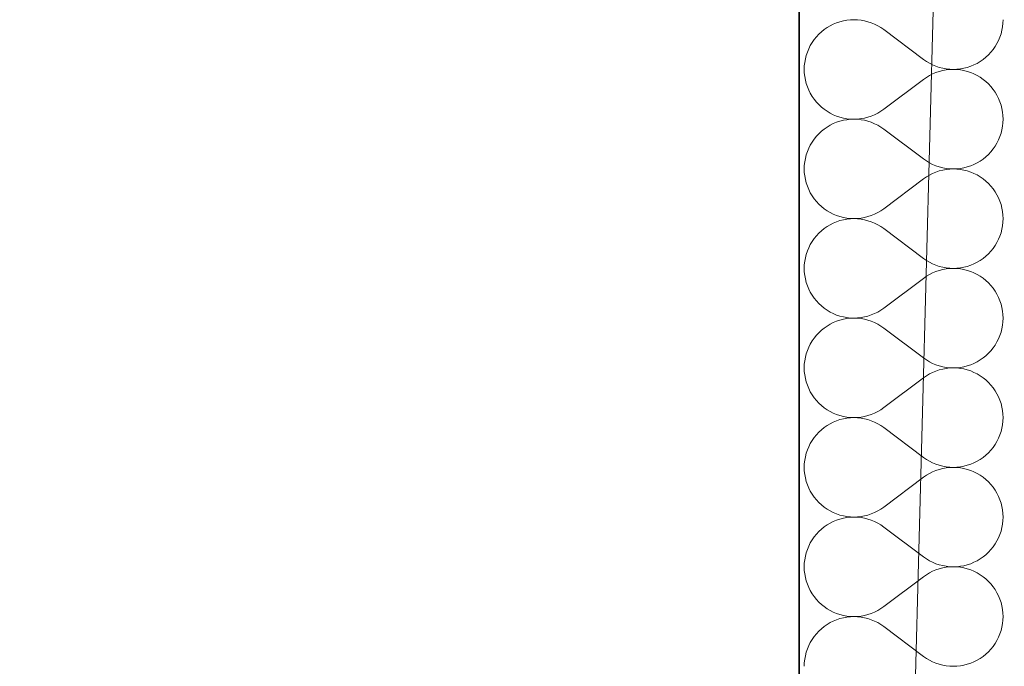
# Model space of a CAD drawing. Header units: millimetres. Extents: x -148444 to 51443, y -4810 to 453290.
# Tile 440 of 551: x 6290 to 7045, y 357952 to 358447. Entities that reach past the tile are written whole.
import ezdxf

# ---------------------------------------------------------------- set-up
doc = ezdxf.new("R2010")
doc.units = ezdxf.units.MM
doc.layers.add('- A - ocieplenie', color=8, linetype='Continuous')
doc.layers.add('Konstrukcja - Stropy', color=8, linetype='Continuous')

# ---------------------------------------------------------------- blocks, each defined once
blk = doc.blocks.new('*X28')
at = {"layer": '- A - ocieplenie', "linetype": 'Continuous', "lineweight": 13, "ltscale": 100}
for p, q in [((19808.67, 385879.51), (19806.09, 385878.65)), ((19811.31, 385880.18), (19808.67, 385879.51)), ((19813.98, 385880.66), (19811.31, 385880.18)), ((19816.69, 385880.95), (19813.98, 385880.66)), ((19819.41, 385881.05), (19816.69, 385880.95)), ((19822.13, 385880.95), (19819.41, 385881.05)), ((19824.83, 385880.66), (19822.13, 385880.95)), ((19827.51, 385880.17), (19824.83, 385880.66)), ((19830.14, 385879.5), (19827.51, 385880.17)), ((19832.72, 385878.64), (19830.14, 385879.5)), ((19933.57, 385878.33), (19933.67, 385881.05)), ((19796.56, 385873.46), (19794.45, 385871.75)), ((19798.8, 385875.01), (19796.56, 385873.46)), ((19801.14, 385876.4), (19798.8, 385875.01)), ((19803.57, 385877.61), (19801.14, 385876.4)), ((19806.09, 385878.65), (19803.57, 385877.61)), ((19835.24, 385877.59), (19832.72, 385878.64)), ((19837.67, 385876.37), (19835.24, 385877.59)), ((19840.01, 385874.98), (19837.67, 385876.37)), ((19842.24, 385873.43), (19840.01, 385874.98)), ((19872.72, 385850.57), (19842.24, 385873.43)), ((19932.12, 385870.31), (19932.8, 385872.95)), ((19932.8, 385872.95), (19933.28, 385875.62)), ((19933.28, 385875.62), (19933.57, 385878.33)), ((19788.89, 385865.79), (19787.34, 385863.56)), ((19790.6, 385867.91), (19788.89, 385865.79)), ((19792.45, 385869.9), (19790.6, 385867.91)), ((19794.45, 385871.75), (19792.45, 385869.9)), ((19929, 385862.78), (19930.22, 385865.22)), ((19930.22, 385865.22), (19931.26, 385867.73)), ((19931.26, 385867.73), (19932.12, 385870.31)), ((19784.73, 385858.78), (19783.69, 385856.27)), ((19785.95, 385861.22), (19784.73, 385858.78)), ((19787.34, 385863.56), (19785.95, 385861.22)), ((19924.36, 385856.09), (19926.06, 385858.21)), ((19926.06, 385858.21), (19927.62, 385860.45)), ((19927.62, 385860.45), (19929, 385862.78)), ((19782.16, 385851.05), (19781.68, 385848.38)), ((19782.83, 385853.69), (19782.16, 385851.05)), ((19783.69, 385856.27), (19782.83, 385853.69)), ((19872.72, 385850.57), (19874.95, 385849.02)), ((19916.16, 385848.99), (19918.39, 385850.54)), ((19918.39, 385850.54), (19920.51, 385852.25)), ((19920.51, 385852.25), (19922.5, 385854.1)), ((19922.5, 385854.1), (19924.36, 385856.09)), ((19781.38, 385845.67), (19781.29, 385842.95)), ((19781.29, 385842.95), (19781.38, 385840.23)), ((19781.68, 385848.38), (19781.38, 385845.67)), ((19874.95, 385849.02), (19877.29, 385847.63)), ((19877.29, 385847.63), (19879.72, 385846.41)), ((19879.72, 385846.41), (19882.23, 385845.37)), ((19882.23, 385845.37), (19884.81, 385844.5)), ((19884.81, 385844.5), (19887.45, 385843.83)), ((19887.45, 385842.08), (19884.81, 385841.4)), ((19887.45, 385843.83), (19890.13, 385843.34)), ((19890.13, 385842.56), (19887.45, 385842.08)), ((19890.13, 385843.34), (19892.83, 385843.05)), ((19892.83, 385842.85), (19890.13, 385842.56)), ((19892.83, 385843.05), (19895.55, 385842.95)), ((19895.55, 385842.95), (19892.83, 385842.85)), ((19895.55, 385842.95), (19898.27, 385843.05)), ((19898.27, 385842.86), (19895.55, 385842.95)), ((19898.27, 385843.05), (19900.97, 385843.34)), ((19900.97, 385842.57), (19898.27, 385842.86)), ((19900.97, 385843.34), (19903.65, 385843.82)), ((19903.65, 385842.09), (19900.97, 385842.57)), ((19903.65, 385843.82), (19906.29, 385844.49)), ((19906.29, 385841.42), (19903.65, 385842.09)), ((19906.29, 385844.49), (19908.87, 385845.35)), ((19908.87, 385845.35), (19911.38, 385846.39)), ((19911.38, 385846.39), (19913.82, 385847.61)), ((19913.82, 385847.61), (19916.16, 385848.99)), ((19781.38, 385840.23), (19781.68, 385837.53)), ((19781.68, 385837.53), (19782.16, 385834.85)), ((19782.16, 385834.85), (19782.83, 385832.22)), ((19872.72, 385835.33), (19842.24, 385812.48)), ((19874.95, 385836.89), (19872.72, 385835.33)), ((19877.29, 385838.28), (19874.95, 385836.89)), ((19879.72, 385839.5), (19877.29, 385838.28)), ((19882.23, 385840.54), (19879.72, 385839.5)), ((19884.81, 385841.4), (19882.23, 385840.54)), ((19908.87, 385840.56), (19906.29, 385841.42)), ((19911.38, 385839.52), (19908.87, 385840.56)), ((19913.82, 385838.3), (19911.38, 385839.52)), ((19916.16, 385836.91), (19913.82, 385838.3)), ((19918.39, 385835.36), (19916.16, 385836.91)), ((19920.51, 385833.66), (19918.39, 385835.36)), ((19782.83, 385832.22), (19783.69, 385829.64)), ((19783.69, 385829.64), (19784.73, 385827.12)), ((19784.73, 385827.12), (19785.95, 385824.69)), ((19922.5, 385831.8), (19920.51, 385833.66)), ((19924.36, 385829.81), (19922.5, 385831.8)), ((19926.06, 385827.7), (19924.36, 385829.81)), ((19927.62, 385825.46), (19926.06, 385827.7)), ((19785.95, 385824.69), (19787.34, 385822.35)), ((19787.34, 385822.35), (19788.89, 385820.12)), ((19788.89, 385820.12), (19790.6, 385818)), ((19929, 385823.12), (19927.62, 385825.46)), ((19930.22, 385820.69), (19929, 385823.12)), ((19931.26, 385818.18), (19930.22, 385820.69)), ((19790.6, 385818), (19792.45, 385816.01)), ((19792.45, 385816.01), (19794.45, 385814.15)), ((19794.45, 385814.15), (19796.56, 385812.45)), ((19796.56, 385812.45), (19798.8, 385810.9)), ((19840.01, 385810.92), (19842.24, 385812.48)), ((19932.12, 385815.6), (19931.26, 385818.18)), ((19932.8, 385812.96), (19932.12, 385815.6)), ((19933.28, 385810.28), (19932.8, 385812.96)), ((19798.8, 385810.9), (19801.14, 385809.51)), ((19801.14, 385809.51), (19803.57, 385808.29)), ((19803.57, 385808.29), (19806.09, 385807.25)), ((19806.09, 385807.25), (19808.67, 385806.4)), ((19808.67, 385806.4), (19811.31, 385805.72)), ((19811.31, 385805.72), (19813.98, 385805.24)), ((19813.98, 385804.47), (19811.31, 385803.99)), ((19813.98, 385805.24), (19816.69, 385804.95)), ((19816.69, 385804.76), (19813.98, 385804.47)), ((19816.69, 385804.95), (19819.41, 385804.86)), ((19819.41, 385804.86), (19816.69, 385804.76)), ((19819.41, 385804.86), (19822.13, 385804.96)), ((19822.13, 385804.76), (19819.41, 385804.86)), ((19822.13, 385804.96), (19824.83, 385805.25)), ((19824.83, 385804.47), (19822.13, 385804.76)), ((19824.83, 385805.25), (19827.51, 385805.73)), ((19827.51, 385803.98), (19824.83, 385804.47)), ((19827.51, 385805.73), (19830.14, 385806.41)), ((19830.14, 385806.41), (19832.72, 385807.27)), ((19832.72, 385807.27), (19835.24, 385808.31)), ((19835.24, 385808.31), (19837.67, 385809.53)), ((19837.67, 385809.53), (19840.01, 385810.92)), ((19933.57, 385807.58), (19933.28, 385810.28)), ((19933.67, 385804.86), (19933.57, 385807.58)), ((19933.57, 385802.14), (19933.67, 385804.86)), ((19796.56, 385797.27), (19794.45, 385795.56)), ((19798.8, 385798.82), (19796.56, 385797.27)), ((19801.14, 385800.21), (19798.8, 385798.82)), ((19803.57, 385801.42), (19801.14, 385800.21)), ((19806.09, 385802.46), (19803.57, 385801.42)), ((19808.67, 385803.32), (19806.09, 385802.46)), ((19811.31, 385803.99), (19808.67, 385803.32)), ((19830.14, 385803.31), (19827.51, 385803.98)), ((19832.72, 385802.45), (19830.14, 385803.31)), ((19835.24, 385801.4), (19832.72, 385802.45)), ((19837.67, 385800.18), (19835.24, 385801.4)), ((19840.01, 385798.79), (19837.67, 385800.18)), ((19842.24, 385797.24), (19840.01, 385798.79)), ((19872.72, 385774.38), (19842.24, 385797.24)), ((19932.12, 385794.12), (19932.8, 385796.76)), ((19932.8, 385796.76), (19933.28, 385799.43)), ((19933.28, 385799.43), (19933.57, 385802.14)), ((19788.89, 385789.6), (19787.34, 385787.37)), ((19790.6, 385791.72), (19788.89, 385789.6)), ((19792.45, 385793.71), (19790.6, 385791.72)), ((19794.45, 385795.56), (19792.45, 385793.71)), ((19929, 385786.59), (19930.22, 385789.03)), ((19930.22, 385789.03), (19931.26, 385791.54)), ((19931.26, 385791.54), (19932.12, 385794.12)), ((19784.73, 385782.59), (19783.69, 385780.08)), ((19785.95, 385785.03), (19784.73, 385782.59)), ((19787.34, 385787.37), (19785.95, 385785.03)), ((19924.36, 385779.9), (19926.06, 385782.02)), ((19926.06, 385782.02), (19927.62, 385784.25)), ((19927.62, 385784.25), (19929, 385786.59)), ((19782.16, 385774.86), (19781.68, 385772.19)), ((19782.83, 385777.5), (19782.16, 385774.86)), ((19783.69, 385780.08), (19782.83, 385777.5)), ((19872.72, 385774.38), (19874.95, 385772.83)), ((19916.16, 385772.8), (19918.39, 385774.35)), ((19918.39, 385774.35), (19920.51, 385776.06)), ((19920.51, 385776.06), (19922.5, 385777.91)), ((19922.5, 385777.91), (19924.36, 385779.9)), ((19781.38, 385769.48), (19781.29, 385766.76)), ((19781.29, 385766.76), (19781.38, 385764.04)), ((19781.68, 385772.19), (19781.38, 385769.48)), ((19874.95, 385772.83), (19877.29, 385771.44)), ((19877.29, 385771.44), (19879.72, 385770.22)), ((19879.72, 385770.22), (19882.23, 385769.18)), ((19882.23, 385769.18), (19884.81, 385768.31)), ((19884.81, 385768.31), (19887.45, 385767.64)), ((19887.45, 385767.64), (19890.13, 385767.15)), ((19890.13, 385766.37), (19887.45, 385765.89)), ((19890.13, 385767.15), (19892.83, 385766.86)), ((19892.83, 385766.66), (19890.13, 385766.37)), ((19892.83, 385766.86), (19895.55, 385766.76)), ((19895.55, 385766.76), (19892.83, 385766.66)), ((19895.55, 385766.76), (19898.27, 385766.86)), ((19898.27, 385766.67), (19895.55, 385766.76)), ((19898.27, 385766.86), (19900.97, 385767.15)), ((19900.97, 385766.38), (19898.27, 385766.67)), ((19900.97, 385767.15), (19903.65, 385767.63)), ((19903.65, 385765.9), (19900.97, 385766.38)), ((19903.65, 385767.63), (19906.29, 385768.3)), ((19906.29, 385768.3), (19908.87, 385769.16)), ((19908.87, 385769.16), (19911.38, 385770.2)), ((19911.38, 385770.2), (19913.82, 385771.41)), ((19913.82, 385771.41), (19916.16, 385772.8)), ((19781.38, 385764.04), (19781.68, 385761.34)), ((19781.68, 385761.34), (19782.16, 385758.66)), ((19872.72, 385759.14), (19842.24, 385736.29)), ((19874.95, 385760.7), (19872.72, 385759.14)), ((19877.29, 385762.09), (19874.95, 385760.7)), ((19879.72, 385763.31), (19877.29, 385762.09)), ((19882.23, 385764.35), (19879.72, 385763.31)), ((19884.81, 385765.21), (19882.23, 385764.35)), ((19887.45, 385765.89), (19884.81, 385765.21)), ((19906.29, 385765.23), (19903.65, 385765.9)), ((19908.87, 385764.37), (19906.29, 385765.23)), ((19911.38, 385763.33), (19908.87, 385764.37)), ((19913.82, 385762.11), (19911.38, 385763.33)), ((19916.16, 385760.72), (19913.82, 385762.11)), ((19918.39, 385759.17), (19916.16, 385760.72)), ((19920.51, 385757.47), (19918.39, 385759.17)), ((19782.16, 385758.66), (19782.83, 385756.03)), ((19782.83, 385756.03), (19783.69, 385753.44)), ((19783.69, 385753.44), (19784.73, 385750.93)), ((19922.5, 385755.61), (19920.51, 385757.47)), ((19924.36, 385753.62), (19922.5, 385755.61)), ((19926.06, 385751.51), (19924.36, 385753.62)), ((19927.62, 385749.27), (19926.06, 385751.51)), ((19784.73, 385750.93), (19785.95, 385748.5)), ((19785.95, 385748.5), (19787.34, 385746.16)), ((19787.34, 385746.16), (19788.89, 385743.93)), ((19788.89, 385743.93), (19790.6, 385741.81)), ((19929, 385746.93), (19927.62, 385749.27)), ((19930.22, 385744.5), (19929, 385746.93)), ((19931.26, 385741.99), (19930.22, 385744.5)), ((19790.6, 385741.81), (19792.45, 385739.82)), ((19792.45, 385739.82), (19794.45, 385737.96)), ((19794.45, 385737.96), (19796.56, 385736.26)), ((19796.56, 385736.26), (19798.8, 385734.71)), ((19840.01, 385734.73), (19842.24, 385736.29)), ((19932.12, 385739.4), (19931.26, 385741.99)), ((19932.8, 385736.77), (19932.12, 385739.4)), ((19933.28, 385734.09), (19932.8, 385736.77)), ((19798.8, 385734.71), (19801.14, 385733.32)), ((19801.14, 385733.32), (19803.57, 385732.1)), ((19803.57, 385732.1), (19806.09, 385731.06)), ((19806.09, 385731.06), (19808.67, 385730.21)), ((19808.67, 385730.21), (19811.31, 385729.53)), ((19811.31, 385729.53), (19813.98, 385729.05)), ((19813.98, 385729.05), (19816.69, 385728.76)), ((19816.69, 385728.57), (19813.98, 385728.28)), ((19816.69, 385728.76), (19819.41, 385728.67)), ((19819.41, 385728.67), (19816.69, 385728.57)), ((19819.41, 385728.67), (19822.13, 385728.77)), ((19822.13, 385728.57), (19819.41, 385728.67)), ((19822.13, 385728.77), (19824.83, 385729.06)), ((19824.83, 385728.28), (19822.13, 385728.57)), ((19824.83, 385729.06), (19827.51, 385729.54)), ((19827.51, 385729.54), (19830.14, 385730.22)), ((19830.14, 385730.22), (19832.72, 385731.08)), ((19832.72, 385731.08), (19835.24, 385732.12)), ((19835.24, 385732.12), (19837.67, 385733.34)), ((19837.67, 385733.34), (19840.01, 385734.73)), ((19933.57, 385731.39), (19933.28, 385734.09)), ((19933.67, 385728.67), (19933.57, 385731.39)), ((19933.57, 385725.95), (19933.67, 385728.67)), ((19796.56, 385721.08), (19794.45, 385719.37)), ((19798.8, 385722.63), (19796.56, 385721.08)), ((19801.14, 385724.02), (19798.8, 385722.63)), ((19803.57, 385725.23), (19801.14, 385724.02)), ((19806.09, 385726.27), (19803.57, 385725.23)), ((19808.67, 385727.13), (19806.09, 385726.27)), ((19811.31, 385727.8), (19808.67, 385727.13)), ((19813.98, 385728.28), (19811.31, 385727.8)), ((19827.51, 385727.79), (19824.83, 385728.28)), ((19830.14, 385727.12), (19827.51, 385727.79)), ((19832.72, 385726.26), (19830.14, 385727.12)), ((19835.24, 385725.21), (19832.72, 385726.26)), ((19837.67, 385723.99), (19835.24, 385725.21)), ((19840.01, 385722.6), (19837.67, 385723.99)), ((19842.24, 385721.05), (19840.01, 385722.6)), ((19872.72, 385698.19), (19842.24, 385721.05)), ((19932.8, 385720.57), (19933.28, 385723.24)), ((19933.28, 385723.24), (19933.57, 385725.95)), ((19790.6, 385715.53), (19788.89, 385713.41)), ((19792.45, 385717.52), (19790.6, 385715.53)), ((19794.45, 385719.37), (19792.45, 385717.52)), ((19930.22, 385712.84), (19931.26, 385715.35)), ((19931.26, 385715.35), (19932.12, 385717.93)), ((19932.12, 385717.93), (19932.8, 385720.57)), ((19784.73, 385706.4), (19783.69, 385703.89)), ((19785.95, 385708.84), (19784.73, 385706.4)), ((19787.34, 385711.18), (19785.95, 385708.84)), ((19788.89, 385713.41), (19787.34, 385711.18)), ((19926.06, 385705.83), (19927.62, 385708.06)), ((19927.62, 385708.06), (19929, 385710.4)), ((19929, 385710.4), (19930.22, 385712.84)), ((19782.16, 385698.67), (19781.68, 385696)), ((19782.83, 385701.31), (19782.16, 385698.67)), ((19783.69, 385703.89), (19782.83, 385701.31)), ((19918.39, 385698.16), (19920.51, 385699.87)), ((19920.51, 385699.87), (19922.5, 385701.72)), ((19922.5, 385701.72), (19924.36, 385703.71)), ((19924.36, 385703.71), (19926.06, 385705.83)), ((19781.38, 385693.29), (19781.29, 385690.57)), ((19781.68, 385696), (19781.38, 385693.29)), ((19872.72, 385698.19), (19874.95, 385696.64)), ((19874.95, 385696.64), (19877.29, 385695.25)), ((19877.29, 385695.25), (19879.72, 385694.03)), ((19879.72, 385694.03), (19882.23, 385692.98)), ((19882.23, 385692.98), (19884.81, 385692.12)), ((19884.81, 385692.12), (19887.45, 385691.45)), ((19887.45, 385691.45), (19890.13, 385690.96)), ((19890.13, 385690.96), (19892.83, 385690.67)), ((19898.27, 385690.67), (19900.97, 385690.96)), ((19900.97, 385690.96), (19903.65, 385691.44)), ((19903.65, 385691.44), (19906.29, 385692.11)), ((19906.29, 385692.11), (19908.87, 385692.97)), ((19908.87, 385692.97), (19911.38, 385694.01)), ((19911.38, 385694.01), (19913.82, 385695.22)), ((19913.82, 385695.22), (19916.16, 385696.61)), ((19916.16, 385696.61), (19918.39, 385698.16)), ((19781.29, 385690.57), (19781.38, 385687.85)), ((19781.38, 385687.85), (19781.68, 385685.15)), ((19781.68, 385685.15), (19782.16, 385682.47)), ((19874.95, 385684.51), (19872.72, 385682.95)), ((19877.29, 385685.9), (19874.95, 385684.51)), ((19879.72, 385687.12), (19877.29, 385685.9)), ((19882.23, 385688.16), (19879.72, 385687.12)), ((19884.81, 385689.02), (19882.23, 385688.16)), ((19887.45, 385689.7), (19884.81, 385689.02)), ((19890.13, 385690.18), (19887.45, 385689.7)), ((19892.83, 385690.47), (19890.13, 385690.18)), ((19892.83, 385690.67), (19895.55, 385690.57)), ((19895.55, 385690.57), (19892.83, 385690.47)), ((19895.55, 385690.57), (19898.27, 385690.67)), ((19898.27, 385690.48), (19895.55, 385690.57)), ((19900.97, 385690.19), (19898.27, 385690.48)), ((19903.65, 385689.71), (19900.97, 385690.19)), ((19906.29, 385689.03), (19903.65, 385689.71)), ((19908.87, 385688.18), (19906.29, 385689.03)), ((19911.38, 385687.14), (19908.87, 385688.18)), ((19913.82, 385685.92), (19911.38, 385687.14)), ((19916.16, 385684.53), (19913.82, 385685.92)), ((19918.39, 385682.98), (19916.16, 385684.53)), ((19782.16, 385682.47), (19782.83, 385679.84)), ((19782.83, 385679.84), (19783.69, 385677.25)), ((19783.69, 385677.25), (19784.73, 385674.74)), ((19872.72, 385682.95), (19842.24, 385660.1)), ((19920.51, 385681.28), (19918.39, 385682.98)), ((19922.5, 385679.42), (19920.51, 385681.28)), ((19924.36, 385677.43), (19922.5, 385679.42)), ((19926.06, 385675.31), (19924.36, 385677.43)), ((19784.73, 385674.74), (19785.95, 385672.31)), ((19785.95, 385672.31), (19787.34, 385669.97)), ((19787.34, 385669.97), (19788.89, 385667.73)), ((19927.62, 385673.08), (19926.06, 385675.31)), ((19929, 385670.74), (19927.62, 385673.08)), ((19930.22, 385668.31), (19929, 385670.74)), ((19931.26, 385665.8), (19930.22, 385668.31)), ((19788.89, 385667.73), (19790.6, 385665.62)), ((19790.6, 385665.62), (19792.45, 385663.63)), ((19792.45, 385663.63), (19794.45, 385661.77)), ((19794.45, 385661.77), (19796.56, 385660.07)), ((19932.12, 385663.21), (19931.26, 385665.8)), ((19932.8, 385660.58), (19932.12, 385663.21)), ((19796.56, 385660.07), (19798.8, 385658.52)), ((19798.8, 385658.52), (19801.14, 385657.13)), ((19801.14, 385657.13), (19803.57, 385655.91)), ((19803.57, 385655.91), (19806.09, 385654.87)), ((19806.09, 385654.87), (19808.67, 385654.01)), ((19808.67, 385654.01), (19811.31, 385653.34)), ((19811.31, 385653.34), (19813.98, 385652.86)), ((19824.83, 385652.87), (19827.51, 385653.35)), ((19827.51, 385653.35), (19830.14, 385654.03)), ((19830.14, 385654.03), (19832.72, 385654.89)), ((19832.72, 385654.89), (19835.24, 385655.93)), ((19835.24, 385655.93), (19837.67, 385657.15)), ((19837.67, 385657.15), (19840.01, 385658.54)), ((19840.01, 385658.54), (19842.24, 385660.1)), ((19933.28, 385657.9), (19932.8, 385660.58)), ((19933.57, 385655.2), (19933.28, 385657.9)), ((19933.67, 385652.48), (19933.57, 385655.2)), ((19798.8, 385646.44), (19796.56, 385644.89)), ((19801.14, 385647.83), (19798.8, 385646.44)), ((19803.57, 385649.04), (19801.14, 385647.83)), ((19806.09, 385650.08), (19803.57, 385649.04)), ((19808.67, 385650.94), (19806.09, 385650.08)), ((19811.31, 385651.61), (19808.67, 385650.94)), ((19813.98, 385652.09), (19811.31, 385651.61)), ((19813.98, 385652.86), (19816.69, 385652.57)), ((19816.69, 385652.38), (19813.98, 385652.09)), ((19816.69, 385652.57), (19819.41, 385652.48)), ((19819.41, 385652.48), (19816.69, 385652.38)), ((19819.41, 385652.48), (19822.13, 385652.58)), ((19822.13, 385652.38), (19819.41, 385652.48)), ((19822.13, 385652.58), (19824.83, 385652.87)), ((19824.83, 385652.09), (19822.13, 385652.38)), ((19827.51, 385651.6), (19824.83, 385652.09)), ((19830.14, 385650.93), (19827.51, 385651.6)), ((19832.72, 385650.06), (19830.14, 385650.93)), ((19835.24, 385649.02), (19832.72, 385650.06)), ((19837.67, 385647.8), (19835.24, 385649.02)), ((19840.01, 385646.41), (19837.67, 385647.8)), ((19842.24, 385644.86), (19840.01, 385646.41)), ((19932.8, 385644.38), (19933.28, 385647.05)), ((19933.28, 385647.05), (19933.57, 385649.76)), ((19933.57, 385649.76), (19933.67, 385652.48)), ((19790.6, 385639.34), (19788.89, 385637.22)), ((19792.45, 385641.33), (19790.6, 385639.34)), ((19794.45, 385643.18), (19792.45, 385641.33)), ((19796.56, 385644.89), (19794.45, 385643.18)), ((19872.72, 385622), (19842.24, 385644.86)), ((19930.22, 385636.65), (19931.26, 385639.16)), ((19931.26, 385639.16), (19932.12, 385641.74)), ((19932.12, 385641.74), (19932.8, 385644.38)), ((19785.95, 385632.65), (19784.73, 385630.21)), ((19787.34, 385634.99), (19785.95, 385632.65)), ((19788.89, 385637.22), (19787.34, 385634.99)), ((19926.06, 385629.64), (19927.62, 385631.87)), ((19927.62, 385631.87), (19929, 385634.21)), ((19929, 385634.21), (19930.22, 385636.65)), ((19782.83, 385625.12), (19782.16, 385622.48)), ((19783.69, 385627.7), (19782.83, 385625.12)), ((19784.73, 385630.21), (19783.69, 385627.7)), ((19918.39, 385621.97), (19920.51, 385623.68)), ((19920.51, 385623.68), (19922.5, 385625.53)), ((19922.5, 385625.53), (19924.36, 385627.52)), ((19924.36, 385627.52), (19926.06, 385629.64)), ((19781.38, 385617.1), (19781.29, 385614.38)), ((19781.68, 385619.81), (19781.38, 385617.1)), ((19782.16, 385622.48), (19781.68, 385619.81)), ((19872.72, 385622), (19874.95, 385620.45)), ((19874.95, 385620.45), (19877.29, 385619.06)), ((19877.29, 385619.06), (19879.72, 385617.84)), ((19879.72, 385617.84), (19882.23, 385616.79)), ((19882.23, 385616.79), (19884.81, 385615.93)), ((19884.81, 385615.93), (19887.45, 385615.26)), ((19903.65, 385615.25), (19906.29, 385615.92)), ((19906.29, 385615.92), (19908.87, 385616.78)), ((19908.87, 385616.78), (19911.38, 385617.82)), ((19911.38, 385617.82), (19913.82, 385619.03)), ((19913.82, 385619.03), (19916.16, 385620.42)), ((19916.16, 385620.42), (19918.39, 385621.97)), ((19781.29, 385614.38), (19781.38, 385611.66)), ((19781.38, 385611.66), (19781.68, 385608.96)), ((19781.68, 385608.96), (19782.16, 385606.28)), ((19874.95, 385608.32), (19872.72, 385606.76)), ((19877.29, 385609.71), (19874.95, 385608.32)), ((19879.72, 385610.93), (19877.29, 385609.71)), ((19882.23, 385611.97), (19879.72, 385610.93)), ((19884.81, 385612.83), (19882.23, 385611.97)), ((19887.45, 385613.51), (19884.81, 385612.83)), ((19887.45, 385615.26), (19890.13, 385614.77)), ((19890.13, 385613.99), (19887.45, 385613.51)), ((19890.13, 385614.77), (19892.83, 385614.48)), ((19892.83, 385614.28), (19890.13, 385613.99)), ((19892.83, 385614.48), (19895.55, 385614.38)), ((19895.55, 385614.38), (19892.83, 385614.28)), ((19895.55, 385614.38), (19898.27, 385614.48)), ((19898.27, 385614.29), (19895.55, 385614.38)), ((19898.27, 385614.48), (19900.97, 385614.77)), ((19900.97, 385614), (19898.27, 385614.29)), ((19900.97, 385614.77), (19903.65, 385615.25)), ((19903.65, 385613.52), (19900.97, 385614)), ((19906.29, 385612.84), (19903.65, 385613.52)), ((19908.87, 385611.99), (19906.29, 385612.84)), ((19911.38, 385610.95), (19908.87, 385611.99)), ((19913.82, 385609.73), (19911.38, 385610.95)), ((19916.16, 385608.34), (19913.82, 385609.73)), ((19918.39, 385606.79), (19916.16, 385608.34)), ((19782.16, 385606.28), (19782.83, 385603.64)), ((19782.83, 385603.64), (19783.69, 385601.06)), ((19783.69, 385601.06), (19784.73, 385598.55)), ((19872.72, 385606.76), (19842.24, 385583.91)), ((19920.51, 385605.09), (19918.39, 385606.79)), ((19922.5, 385603.23), (19920.51, 385605.09)), ((19924.36, 385601.24), (19922.5, 385603.23)), ((19926.06, 385599.12), (19924.36, 385601.24)), ((19784.73, 385598.55), (19785.95, 385596.12)), ((19785.95, 385596.12), (19787.34, 385593.78)), ((19787.34, 385593.78), (19788.89, 385591.54)), ((19927.62, 385596.89), (19926.06, 385599.12)), ((19929, 385594.55), (19927.62, 385596.89)), ((19930.22, 385592.12), (19929, 385594.55)), ((19788.89, 385591.54), (19790.6, 385589.43)), ((19790.6, 385589.43), (19792.45, 385587.44)), ((19792.45, 385587.44), (19794.45, 385585.58)), ((19794.45, 385585.58), (19796.56, 385583.88)), ((19931.26, 385589.6), (19930.22, 385592.12)), ((19932.12, 385587.02), (19931.26, 385589.6)), ((19932.8, 385584.39), (19932.12, 385587.02)), ((19796.56, 385583.88), (19798.8, 385582.33)), ((19798.8, 385582.33), (19801.14, 385580.94)), ((19801.14, 385580.94), (19803.57, 385579.72)), ((19803.57, 385579.72), (19806.09, 385578.68)), ((19806.09, 385578.68), (19808.67, 385577.82)), ((19808.67, 385577.82), (19811.31, 385577.15)), ((19827.51, 385577.16), (19830.14, 385577.84)), ((19830.14, 385577.84), (19832.72, 385578.7)), ((19832.72, 385578.7), (19835.24, 385579.74)), ((19835.24, 385579.74), (19837.67, 385580.96)), ((19837.67, 385580.96), (19840.01, 385582.35)), ((19840.01, 385582.35), (19842.24, 385583.91)), ((19933.28, 385581.71), (19932.8, 385584.39)), ((19933.57, 385579.01), (19933.28, 385581.71)), ((19933.67, 385576.29), (19933.57, 385579.01)), ((19798.8, 385570.25), (19796.56, 385568.7)), ((19801.14, 385571.63), (19798.8, 385570.25)), ((19803.57, 385572.85), (19801.14, 385571.63)), ((19806.09, 385573.89), (19803.57, 385572.85)), ((19808.67, 385574.75), (19806.09, 385573.89)), ((19811.31, 385575.42), (19808.67, 385574.75)), ((19811.31, 385577.15), (19813.98, 385576.67)), ((19813.98, 385575.9), (19811.31, 385575.42)), ((19813.98, 385576.67), (19816.69, 385576.38)), ((19816.69, 385576.19), (19813.98, 385575.9)), ((19816.69, 385576.38), (19819.41, 385576.29)), ((19819.41, 385576.29), (19816.69, 385576.19)), ((19819.41, 385576.29), (19822.13, 385576.39)), ((19822.13, 385576.19), (19819.41, 385576.29)), ((19822.13, 385576.39), (19824.83, 385576.68)), ((19824.83, 385575.9), (19822.13, 385576.19)), ((19824.83, 385576.68), (19827.51, 385577.16)), ((19827.51, 385575.41), (19824.83, 385575.9)), ((19830.14, 385574.74), (19827.51, 385575.41)), ((19832.72, 385573.87), (19830.14, 385574.74)), ((19835.24, 385572.83), (19832.72, 385573.87)), ((19837.67, 385571.61), (19835.24, 385572.83)), ((19840.01, 385570.22), (19837.67, 385571.61)), ((19842.24, 385568.67), (19840.01, 385570.22)), ((19932.8, 385568.19), (19933.28, 385570.86)), ((19933.28, 385570.86), (19933.57, 385573.57)), ((19933.57, 385573.57), (19933.67, 385576.29)), ((19790.6, 385563.15), (19788.89, 385561.03)), ((19792.45, 385565.14), (19790.6, 385563.15)), ((19794.45, 385566.99), (19792.45, 385565.14)), ((19796.56, 385568.7), (19794.45, 385566.99)), ((19872.72, 385545.81), (19842.24, 385568.67)), ((19930.22, 385560.46), (19931.26, 385562.97)), ((19931.26, 385562.97), (19932.12, 385565.55)), ((19932.12, 385565.55), (19932.8, 385568.19)), ((19785.95, 385556.46), (19784.73, 385554.02)), ((19787.34, 385558.79), (19785.95, 385556.46)), ((19788.89, 385561.03), (19787.34, 385558.79)), ((19926.06, 385553.45), (19927.62, 385555.68)), ((19927.62, 385555.68), (19929, 385558.02)), ((19929, 385558.02), (19930.22, 385560.46)), ((19782.83, 385548.93), (19782.16, 385546.29)), ((19783.69, 385551.51), (19782.83, 385548.93)), ((19784.73, 385554.02), (19783.69, 385551.51)), ((19918.39, 385545.78), (19920.51, 385547.49)), ((19920.51, 385547.49), (19922.5, 385549.34)), ((19922.5, 385549.34), (19924.36, 385551.33)), ((19924.36, 385551.33), (19926.06, 385553.45)), ((19781.38, 385540.91), (19781.29, 385538.19)), ((19781.68, 385543.62), (19781.38, 385540.91)), ((19782.16, 385546.29), (19781.68, 385543.62)), ((19872.72, 385545.81), (19874.95, 385544.26)), ((19874.95, 385544.26), (19877.29, 385542.87)), ((19877.29, 385542.87), (19879.72, 385541.65)), ((19879.72, 385541.65), (19882.23, 385540.6)), ((19882.23, 385540.6), (19884.81, 385539.74)), ((19906.29, 385539.73), (19908.87, 385540.59)), ((19908.87, 385540.59), (19911.38, 385541.63)), ((19911.38, 385541.63), (19913.82, 385542.84)), ((19913.82, 385542.84), (19916.16, 385544.23)), ((19916.16, 385544.23), (19918.39, 385545.78)), ((19781.29, 385538.19), (19781.38, 385535.47)), ((19781.38, 385535.47), (19781.68, 385532.77)), ((19781.68, 385532.77), (19782.16, 385530.09)), ((19877.29, 385533.52), (19874.95, 385532.13)), ((19879.72, 385534.74), (19877.29, 385533.52)), ((19882.23, 385535.78), (19879.72, 385534.74)), ((19884.81, 385536.64), (19882.23, 385535.78)), ((19884.81, 385539.74), (19887.45, 385539.07)), ((19887.45, 385537.31), (19884.81, 385536.64)), ((19887.45, 385539.07), (19890.13, 385538.58)), ((19890.13, 385537.8), (19887.45, 385537.31)), ((19890.13, 385538.58), (19892.83, 385538.29)), ((19892.83, 385538.09), (19890.13, 385537.8)), ((19892.83, 385538.29), (19895.55, 385538.19)), ((19895.55, 385538.19), (19892.83, 385538.09)), ((19895.55, 385538.19), (19898.27, 385538.29)), ((19898.27, 385538.1), (19895.55, 385538.19)), ((19898.27, 385538.29), (19900.97, 385538.58)), ((19900.97, 385537.81), (19898.27, 385538.1)), ((19900.97, 385538.58), (19903.65, 385539.06)), ((19903.65, 385537.33), (19900.97, 385537.81)), ((19903.65, 385539.06), (19906.29, 385539.73)), ((19906.29, 385536.65), (19903.65, 385537.33)), ((19908.87, 385535.8), (19906.29, 385536.65)), ((19911.38, 385534.76), (19908.87, 385535.8)), ((19913.82, 385533.54), (19911.38, 385534.76)), ((19916.16, 385532.15), (19913.82, 385533.54)), ((19782.16, 385530.09), (19782.83, 385527.45)), ((19782.83, 385527.45), (19783.69, 385524.87)), ((19783.69, 385524.87), (19784.73, 385522.36)), ((19872.72, 385530.57), (19842.24, 385507.72)), ((19874.95, 385532.13), (19872.72, 385530.57)), ((19918.39, 385530.6), (19916.16, 385532.15)), ((19920.51, 385528.9), (19918.39, 385530.6)), ((19922.5, 385527.04), (19920.51, 385528.9)), ((19924.36, 385525.05), (19922.5, 385527.04)), ((19926.06, 385522.93), (19924.36, 385525.05)), ((19784.73, 385522.36), (19785.95, 385519.93)), ((19785.95, 385519.93), (19787.34, 385517.59)), ((19787.34, 385517.59), (19788.89, 385515.35)), ((19927.62, 385520.7), (19926.06, 385522.93)), ((19929, 385518.36), (19927.62, 385520.7)), ((19930.22, 385515.93), (19929, 385518.36)), ((19788.89, 385515.35), (19790.6, 385513.24)), ((19790.6, 385513.24), (19792.45, 385511.25)), ((19792.45, 385511.25), (19794.45, 385509.39)), ((19931.26, 385513.41), (19930.22, 385515.93)), ((19932.12, 385510.83), (19931.26, 385513.41)), ((19932.8, 385508.2), (19932.12, 385510.83)), ((19794.45, 385509.39), (19796.56, 385507.69)), ((19796.56, 385507.69), (19798.8, 385506.14)), ((19798.8, 385506.14), (19801.14, 385504.75)), ((19801.14, 385504.75), (19803.57, 385503.53)), ((19803.57, 385503.53), (19806.09, 385502.49)), ((19806.09, 385502.49), (19808.67, 385501.63)), ((19830.14, 385501.65), (19832.72, 385502.51)), ((19832.72, 385502.51), (19835.24, 385503.55)), ((19835.24, 385503.55), (19837.67, 385504.77)), ((19837.67, 385504.77), (19840.01, 385506.16)), ((19840.01, 385506.16), (19842.24, 385507.72)), ((19933.28, 385505.52), (19932.8, 385508.2)), ((19933.57, 385502.81), (19933.28, 385505.52)), ((19933.67, 385500.1), (19933.57, 385502.81)), ((19801.14, 385495.44), (19798.8, 385494.06)), ((19803.57, 385496.66), (19801.14, 385495.44)), ((19806.09, 385497.7), (19803.57, 385496.66)), ((19808.67, 385498.56), (19806.09, 385497.7)), ((19808.67, 385501.63), (19811.31, 385500.96)), ((19811.31, 385499.23), (19808.67, 385498.56)), ((19811.31, 385500.96), (19813.98, 385500.48)), ((19813.98, 385499.71), (19811.31, 385499.23)), ((19813.98, 385500.48), (19816.69, 385500.19)), ((19816.69, 385500), (19813.98, 385499.71)), ((19816.69, 385500.19), (19819.41, 385500.1)), ((19819.41, 385500.1), (19816.69, 385500)), ((19819.41, 385500.1), (19822.13, 385500.2)), ((19822.13, 385500), (19819.41, 385500.1)), ((19822.13, 385500.2), (19824.83, 385500.49)), ((19824.83, 385499.7), (19822.13, 385500)), ((19824.83, 385500.49), (19827.51, 385500.97)), ((19827.51, 385499.22), (19824.83, 385499.7)), ((19827.51, 385500.97), (19830.14, 385501.65)), ((19830.14, 385498.54), (19827.51, 385499.22)), ((19832.72, 385497.68), (19830.14, 385498.54)), ((19835.24, 385496.64), (19832.72, 385497.68)), ((19837.67, 385495.42), (19835.24, 385496.64)), ((19840.01, 385494.03), (19837.67, 385495.42)), ((19932.8, 385492), (19933.28, 385494.67)), ((19933.28, 385494.67), (19933.57, 385497.38)), ((19933.57, 385497.38), (19933.67, 385500.1)), ((19792.45, 385488.95), (19790.6, 385486.96)), ((19794.45, 385490.8), (19792.45, 385488.95)), ((19796.56, 385492.51), (19794.45, 385490.8)), ((19798.8, 385494.06), (19796.56, 385492.51)), ((19842.24, 385492.48), (19840.01, 385494.03)), ((19872.72, 385469.62), (19842.24, 385492.48)), ((19931.26, 385486.78), (19932.12, 385489.36)), ((19932.12, 385489.36), (19932.8, 385492)), ((19785.95, 385480.26), (19784.73, 385477.83)), ((19787.34, 385482.6), (19785.95, 385480.26)), ((19788.89, 385484.84), (19787.34, 385482.6)), ((19790.6, 385486.96), (19788.89, 385484.84)), ((19927.62, 385479.49), (19929, 385481.83)), ((19929, 385481.83), (19930.22, 385484.26)), ((19930.22, 385484.26), (19931.26, 385486.78)), ((19782.83, 385472.74), (19782.16, 385470.1)), ((19783.69, 385475.32), (19782.83, 385472.74)), ((19784.73, 385477.83), (19783.69, 385475.32)), ((19920.51, 385471.3), (19922.5, 385473.15)), ((19922.5, 385473.15), (19924.36, 385475.14)), ((19924.36, 385475.14), (19926.06, 385477.26)), ((19926.06, 385477.26), (19927.62, 385479.49)), ((19781.38, 385464.72), (19781.29, 385462)), ((19781.68, 385467.42), (19781.38, 385464.72)), ((19782.16, 385470.1), (19781.68, 385467.42)), ((19872.72, 385469.62), (19874.95, 385468.07)), ((19874.95, 385468.07), (19877.29, 385466.68)), ((19877.29, 385466.68), (19879.72, 385465.46)), ((19879.72, 385465.46), (19882.23, 385464.41)), ((19908.87, 385464.4), (19911.38, 385465.44)), ((19911.38, 385465.44), (19913.82, 385466.65)), ((19913.82, 385466.65), (19916.16, 385468.04)), ((19916.16, 385468.04), (19918.39, 385469.59)), ((19918.39, 385469.59), (19920.51, 385471.3)), ((19781.29, 385462), (19781.38, 385459.28)), ((19781.38, 385459.28), (19781.68, 385456.58)), ((19877.29, 385457.33), (19874.95, 385455.94)), ((19879.72, 385458.55), (19877.29, 385457.33)), ((19882.23, 385459.59), (19879.72, 385458.55)), ((19882.23, 385464.41), (19884.81, 385463.55)), ((19884.81, 385460.45), (19882.23, 385459.59)), ((19884.81, 385463.55), (19887.45, 385462.88)), ((19887.45, 385461.12), (19884.81, 385460.45)), ((19887.45, 385462.88), (19890.13, 385462.39)), ((19890.13, 385461.61), (19887.45, 385461.12)), ((19890.13, 385462.39), (19892.83, 385462.1)), ((19892.83, 385461.9), (19890.13, 385461.61)), ((19892.83, 385462.1), (19895.55, 385462)), ((19895.55, 385462), (19892.83, 385461.9)), ((19895.55, 385462), (19898.27, 385462.1)), ((19898.27, 385461.91), (19895.55, 385462)), ((19898.27, 385462.1), (19900.97, 385462.39)), ((19900.97, 385461.62), (19898.27, 385461.91)), ((19900.97, 385462.39), (19903.65, 385462.87)), ((19903.65, 385461.13), (19900.97, 385461.62)), ((19903.65, 385462.87), (19906.29, 385463.54)), ((19906.29, 385460.46), (19903.65, 385461.13)), ((19906.29, 385463.54), (19908.87, 385464.4)), ((19908.87, 385459.61), (19906.29, 385460.46)), ((19911.38, 385458.57), (19908.87, 385459.61)), ((19913.82, 385457.35), (19911.38, 385458.57)), ((19916.16, 385455.96), (19913.82, 385457.35)), ((19781.68, 385456.58), (19782.16, 385453.9)), ((19782.16, 385453.9), (19782.83, 385451.26)), ((19782.83, 385451.26), (19783.69, 385448.68)), ((19872.72, 385454.38), (19842.24, 385431.52)), ((19874.95, 385455.94), (19872.72, 385454.38)), ((19918.39, 385454.41), (19916.16, 385455.96)), ((19920.51, 385452.7), (19918.39, 385454.41)), ((19922.5, 385450.85), (19920.51, 385452.7)), ((19924.36, 385448.86), (19922.5, 385450.85)), ((19783.69, 385448.68), (19784.73, 385446.17)), ((19784.73, 385446.17), (19785.95, 385443.74)), ((19785.95, 385443.74), (19787.34, 385441.4)), ((19926.06, 385446.74), (19924.36, 385448.86)), ((19927.62, 385444.51), (19926.06, 385446.74)), ((19929, 385442.17), (19927.62, 385444.51)), ((19930.22, 385439.74), (19929, 385442.17)), ((19787.34, 385441.4), (19788.89, 385439.16)), ((19788.89, 385439.16), (19790.6, 385437.05)), ((19790.6, 385437.05), (19792.45, 385435.05)), ((19792.45, 385435.05), (19794.45, 385433.2)), ((19931.26, 385437.22), (19930.22, 385439.74)), ((19932.12, 385434.64), (19931.26, 385437.22)), ((19932.8, 385432.01), (19932.12, 385434.64)), ((19794.45, 385433.2), (19796.56, 385431.5)), ((19796.56, 385431.5), (19798.8, 385429.94)), ((19798.8, 385429.94), (19801.14, 385428.56)), ((19801.14, 385428.56), (19803.57, 385427.34)), ((19803.57, 385427.34), (19806.09, 385426.3)), ((19832.72, 385426.32), (19835.24, 385427.36)), ((19835.24, 385427.36), (19837.67, 385428.58)), ((19837.67, 385428.58), (19840.01, 385429.97)), ((19840.01, 385429.97), (19842.24, 385431.52)), ((19933.28, 385429.33), (19932.8, 385432.01)), ((19933.57, 385426.62), (19933.28, 385429.33)), ((19801.14, 385419.25), (19798.8, 385417.87)), ((19803.57, 385420.47), (19801.14, 385419.25)), ((19806.09, 385421.51), (19803.57, 385420.47)), ((19806.09, 385426.3), (19808.67, 385425.44)), ((19808.67, 385422.37), (19806.09, 385421.51)), ((19808.67, 385425.44), (19811.31, 385424.77)), ((19811.31, 385423.04), (19808.67, 385422.37)), ((19811.31, 385424.77), (19813.98, 385424.29)), ((19813.98, 385423.52), (19811.31, 385423.04)), ((19813.98, 385424.29), (19816.69, 385424)), ((19816.69, 385423.81), (19813.98, 385423.52)), ((19816.69, 385424), (19819.41, 385423.91)), ((19819.41, 385423.91), (19816.69, 385423.81)), ((19819.41, 385423.91), (19822.13, 385424)), ((19822.13, 385423.81), (19819.41, 385423.91)), ((19822.13, 385424), (19824.83, 385424.3)), ((19824.83, 385423.51), (19822.13, 385423.81)), ((19824.83, 385424.3), (19827.51, 385424.78)), ((19827.51, 385423.03), (19824.83, 385423.51)), ((19827.51, 385424.78), (19830.14, 385425.46)), ((19830.14, 385422.35), (19827.51, 385423.03)), ((19830.14, 385425.46), (19832.72, 385426.32)), ((19832.72, 385421.49), (19830.14, 385422.35)), ((19835.24, 385420.45), (19832.72, 385421.49)), ((19837.67, 385419.23), (19835.24, 385420.45)), ((19840.01, 385417.84), (19837.67, 385419.23)), ((19933.28, 385418.48), (19933.57, 385421.19)), ((19933.67, 385423.91), (19933.57, 385426.62)), ((19933.57, 385421.19), (19933.67, 385423.91)), ((19792.45, 385412.76), (19790.6, 385410.77)), ((19794.45, 385414.61), (19792.45, 385412.76)), ((19796.56, 385416.32), (19794.45, 385414.61)), ((19798.8, 385417.87), (19796.56, 385416.32)), ((19842.24, 385416.29), (19840.01, 385417.84)), ((19872.72, 385393.43), (19842.24, 385416.29)), ((19931.26, 385410.59), (19932.12, 385413.17)), ((19932.12, 385413.17), (19932.8, 385415.8)), ((19932.8, 385415.8), (19933.28, 385418.48)), ((19785.95, 385404.07), (19784.73, 385401.64)), ((19787.34, 385406.41), (19785.95, 385404.07)), ((19788.89, 385408.65), (19787.34, 385406.41)), ((19790.6, 385410.77), (19788.89, 385408.65)), ((19927.62, 385403.3), (19929, 385405.64)), ((19929, 385405.64), (19930.22, 385408.07)), ((19930.22, 385408.07), (19931.26, 385410.59)), ((19782.83, 385396.55), (19782.16, 385393.91)), ((19783.69, 385399.13), (19782.83, 385396.55)), ((19784.73, 385401.64), (19783.69, 385399.13)), ((19920.51, 385395.11), (19922.5, 385396.96)), ((19922.5, 385396.96), (19924.36, 385398.95)), ((19924.36, 385398.95), (19926.06, 385401.07)), ((19926.06, 385401.07), (19927.62, 385403.3)), ((19781.68, 385391.23), (19781.38, 385388.53)), ((19782.16, 385393.91), (19781.68, 385391.23)), ((19872.72, 385393.43), (19874.95, 385391.88)), ((19874.95, 385391.88), (19877.29, 385390.49)), ((19877.29, 385390.49), (19879.72, 385389.27)), ((19879.72, 385389.27), (19882.23, 385388.22)), ((19908.87, 385388.21), (19911.38, 385389.25)), ((19911.38, 385389.25), (19913.82, 385390.46)), ((19913.82, 385390.46), (19916.16, 385391.85)), ((19916.16, 385391.85), (19918.39, 385393.4)), ((19918.39, 385393.4), (19920.51, 385395.11)), ((19781.38, 385388.53), (19781.29, 385385.81)), ((19882.23, 385388.22), (19884.81, 385387.36)), ((19884.81, 385387.36), (19887.45, 385386.69)), ((19887.45, 385386.69), (19890.13, 385386.2)), ((19890.13, 385386.2), (19892.83, 385385.91)), ((19892.83, 385385.91), (19895.55, 385385.81)), ((19895.55, 385385.81), (19898.27, 385385.91)), ((19898.27, 385385.91), (19900.97, 385386.2)), ((19900.97, 385386.2), (19903.65, 385386.68)), ((19903.65, 385386.68), (19906.29, 385387.35)), ((19906.29, 385387.35), (19908.87, 385388.21))]:
    blk.add_line(p, q, dxfattribs=at)

msp = doc.modelspace()

# ---------------------------------------------------------------- linework, layer by layer
at = {"layer": '- A - ocieplenie', "color": 8, "linetype": 'Continuous', "lineweight": 35, "ltscale": 100, "flags": 128}
msp.add_lwpolyline([(6887.92, 360073.27), (6887.92, 355310.75)], dxfattribs=at)
at = {"layer": 'Konstrukcja - Stropy', "color": 8, "linetype": 'Continuous', "lineweight": 13, "ltscale": 100, "flags": 128}
msp.add_lwpolyline([(387.98, 355468.84), (6910.83, 355468.84), (7047.92, 360597), (7047.92, 368249.07), (387.98, 368249.07)], close=True, dxfattribs=at)

# ---------------------------------------------------------------- block references
at = {"color": 8, "linetype": 'Continuous', "lineweight": 20, "ltscale": 100}
msp.add_blockref('*X28', (-12889.56, -27433.59), dxfattribs=at)

doc.saveas('drawing.dxf')
